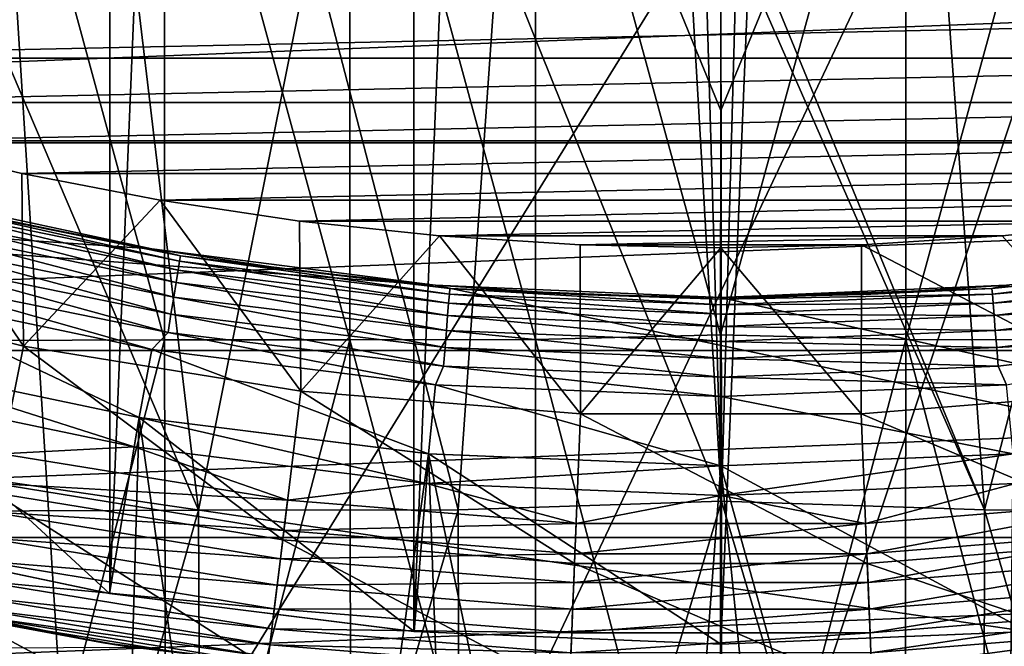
# Model space of a CAD drawing. Header units: metres. Extents: x -104 to 104, y -68 to 90.
# Tile 516 of 656: x -3.54 to 1.43, y 25.53 to 28.69. Entities that reach past the tile are written whole.
import ezdxf

# ---------------------------------------------------------------- set-up
doc = ezdxf.new("R2010")
doc.units = ezdxf.units.M
doc.layers.add('solid_FIT-BATH-153_SW0002', color=7, linetype='CONTINUOUS')

msp = doc.modelspace()

# ---------------------------------------------------------------- linework, layer by layer
at = {"layer": 'solid_FIT-BATH-153_SW0002'}
for points in [[(-1.54966, 25.600069, 37.479431), (0, 63.035889, 37.479431), (0, 25.535889, 37.479431)], [(-1.54966, 62.971706, 37.479431), (0, 63.035889, 37.479431), (-1.54966, 25.600069, 37.479431)], [(0, 25.535889, 37.479431), (0, 63.035889, 37.479431), (1.54966, 62.971706, 37.479431)], [(-1.54966, 62.971706, 37.479431), (-1.54966, 25.600069, 37.479431), (-3.085949, 25.791658, 37.479431)], [(-1.54966, 62.971706, 37.479431), (-3.085949, 25.791658, 37.479431), (-3.085949, 62.780117, 37.479431)], [(0, 25.535889, 37.479431), (1.54966, 62.971706, 37.479431), (1.54966, 25.600069, 37.479431)], [(-3.085949, 62.780117, 37.479431), (-3.085949, 25.791658, 37.479431), (-4.602447, 26.109547, 37.479431)], [(-3.085949, 62.780117, 37.479431), (-4.602447, 26.109547, 37.479431), (-4.602447, 62.462227, 37.479431)], [(-4, 35.785889, 69.796501), (-3.258736, 24.046616, 69.796501), (-4.86164, 24.370741, 69.796501)], [(-4, 35.785889, 69.796501), (4, 35.785889, 69.796501), (-3.258736, 24.046616, 69.796501)], [(4, 35.785889, 69.796501), (-1.635596, 23.851261, 69.796501), (-3.258736, 24.046616, 69.796501)], [(4, 35.785889, 69.796501), (0, 23.785889, 69.796501), (-1.635596, 23.851261, 69.796501)], [(4, 35.785889, 69.796501), (1.635596, 23.851261, 69.796501), (0, 23.785889, 69.796501)], [(-0.934494, 30.509096, -18.774973), (0.000621, 30.528568, -18.780949), (-0.000817, 28.228933, -18.247074)], [(-0.000817, 28.228933, -18.247074), (0.000621, 30.528568, -18.780949), (0.936019, 30.509092, -18.774965)], [(-3.74432, 30.504873, -18.726765), (-2.809888, 30.507198, -18.753641), (-2.809911, 27.071241, -17.965652)], [(-3.74432, 30.504873, -18.726765), (-2.809911, 27.071241, -17.965652), (-3.743498, 27.068851, -17.939482)], [(-2.809888, 30.507198, -18.753641), (-1.873152, 27.072594, -17.980179), (-2.809911, 27.071241, -17.965652)], [(-2.809888, 30.507198, -18.753641), (-1.872368, 30.508512, -18.768555), (-1.873152, 27.072594, -17.980179)], [(-1.872368, 30.508512, -18.768555), (-0.935961, 27.073196, -17.986435), (-1.873152, 27.072594, -17.980179)], [(-1.872368, 30.508512, -18.768555), (-0.934494, 30.509096, -18.774973), (-0.935961, 27.073196, -17.986435)], [(-0.934494, 30.509096, -18.774973), (-0.001371, 27.096451, -17.99292), (-0.935961, 27.073196, -17.986435)], [(-0.934494, 30.509096, -18.774973), (-0.000817, 28.228933, -18.247074), (-0.001371, 27.096451, -17.99292)], [(0.936019, 30.509092, -18.774965), (0.933546, 27.073195, -17.986443), (-0.001371, 27.096451, -17.99292)], [(-0.000817, 28.228933, -18.247074), (0.936019, 30.509092, -18.774965), (-0.001371, 27.096451, -17.99292)], [(0.936019, 30.509092, -18.774965), (1.873839, 30.508503, -18.768538), (0.933546, 27.073195, -17.986443)], [(1.873839, 30.508503, -18.768538), (1.87078, 27.072592, -17.980204), (0.933546, 27.073195, -17.986443)], [(-14.036263, 28.066034, 72.796501), (15.261925, 29.213572, 72.796501), (-15.262076, 29.213726, 72.796501)], [(-14.036263, 28.066034, 72.796501), (14.036098, 28.065891, 72.796501), (15.261925, 29.213572, 72.796501)], [(-2.63771, 26.211987, -14.706702), (-3.85532, 29.065691, -15.304348), (-3.918367, 26.207203, -14.669186)], [(-2.63771, 26.211987, -14.706702), (-2.977113, 29.065323, -15.331621), (-3.85532, 29.065691, -15.304348)], [(-2.63771, 26.211987, -14.706702), (-2.066221, 29.064423, -15.348071), (-2.977113, 29.065323, -15.331621)], [(-1.32731, 26.2139, -14.723103), (-2.066221, 29.064423, -15.348071), (-2.63771, 26.211987, -14.706702)], [(-1.32731, 26.2139, -14.723103), (-1.126251, 29.063814, -15.356226), (-2.066221, 29.064423, -15.348071)], [(-1.32731, 26.2139, -14.723103), (0.002716, 26.257923, -14.73637), (-1.126251, 29.063814, -15.356226)], [(-1.126251, 29.063814, -15.356226), (0.002716, 26.257923, -14.73637), (-0.160452, 29.063787, -15.35955)], [(-0.160452, 29.063787, -15.35955), (0.002716, 26.257923, -14.73637), (-0.079642, 29.063927, -15.358897)], [(-0.079642, 29.063927, -15.358897), (0.002716, 26.257923, -14.73637), (0.000434, 29.063927, -15.358929)], [(0.002716, 26.257923, -14.73637), (0.080842, 29.063837, -15.359298), (0.000434, 29.063927, -15.358929)], [(0.002716, 26.257923, -14.73637), (1.331834, 26.213898, -14.723073), (0.080842, 29.063837, -15.359298)], [(1.331834, 26.213898, -14.723073), (0.160452, 29.063934, -15.35885), (0.080842, 29.063837, -15.359298)], [(1.331834, 26.213898, -14.723073), (1.126253, 29.063814, -15.356226), (0.160452, 29.063934, -15.35885)], [(1.331834, 26.213898, -14.723073), (2.066227, 29.064425, -15.348071), (1.126253, 29.063814, -15.356226)], [(1.331834, 26.213898, -14.723073), (2.641972, 26.211977, -14.706618), (2.066227, 29.064425, -15.348071)], [(-6.244927, 28.743607, 50.796501), (-5.580533, 28.49288, 50.796501), (6.244925, 28.743605, 50.796501)], [(-5.580533, 28.49288, 50.796501), (5.580529, 28.492878, 50.796501), (6.244925, 28.743605, 50.796501)], [(-19.167599, 28.634104, 1.296502), (18.94183, 23.051853, 1.296502), (-18.94183, 23.051853, 1.296502)], [(-1.443118, 27.347288, 1.296502), (18.94183, 23.051853, 1.296502), (-19.167599, 28.634104, 1.296502)], [(-2.872895, 27.530478, 1.296502), (-1.443118, 27.347288, 1.296502), (-19.167599, 28.634104, 1.296502)], [(-4.283402, 27.834383, 1.296502), (-2.872895, 27.530478, 1.296502), (-19.167599, 28.634104, 1.296502)], [(-5.580533, 28.49288, 50.796501), (-4.904688, 28.270151, 50.796501), (5.580529, 28.492878, 50.796501)], [(-4.904688, 28.270151, 50.796501), (4.904682, 28.270149, 50.796501), (5.580529, 28.492878, 50.796501)], [(-4.904688, 28.270151, 50.796501), (-4.220307, 28.076288, 50.796501), (4.904682, 28.270149, 50.796501)], [(-4.220307, 28.076288, 50.796501), (4.220301, 28.076286, 50.796501), (4.904682, 28.270149, 50.796501)], [(-12.724297, 27.017651, 72.796501), (14.036098, 28.065891, 72.796501), (-14.036263, 28.066034, 72.796501)], [(-12.724297, 27.017651, 72.796501), (12.724117, 27.017519, 72.796501), (14.036098, 28.065891, 72.796501)], [(-4.896995, 27.378689, 49.506374), (-3.520656, 27.039471, 49.506374), (-4.220307, 28.076288, 50.796501)], [(-4.220307, 28.076288, 50.796501), (-3.529344, 27.911987, 50.796501), (4.220301, 28.076286, 50.796501)], [(-3.520656, 27.039471, 49.506374), (-3.529344, 27.911987, 50.796501), (-4.220307, 28.076288, 50.796501)], [(-3.529344, 27.911987, 50.796501), (3.529343, 27.911985, 50.796501), (4.220301, 28.076286, 50.796501)], [(-3.529344, 27.911987, 50.796501), (-2.830508, 27.776859, 50.796501), (3.529343, 27.911985, 50.796501)], [(-3.520656, 27.039471, 49.506374), (-2.830508, 27.776859, 50.796501), (-3.529344, 27.911987, 50.796501)], [(-2.830508, 27.776859, 50.796501), (2.83052, 27.776859, 50.796501), (3.529343, 27.911985, 50.796501)], [(-3.581547, 27.667448, 6.596501), (-2.872895, 27.530478, 1.296502), (-4.283402, 27.834383, 1.296502)], [(-4.088558, 27.697954, 6.87445), (-2.740526, 27.422752, 6.87445), (-4.077484, 27.742886, 6.787934)], [(-4.077484, 27.742886, 6.787934), (-2.733103, 27.46843, 6.787934), (-4.070665, 27.77055, 6.694047)], [(-2.740526, 27.422752, 6.87445), (-2.733103, 27.46843, 6.787934), (-4.077484, 27.742886, 6.787934)], [(-3.581547, 27.667448, 6.596501), (-4.070665, 27.77055, 6.694047), (-2.728533, 27.496552, 6.694047)], [(-2.733103, 27.46843, 6.787934), (-2.728533, 27.496552, 6.694047), (-4.070665, 27.77055, 6.694047)], [(-3.520656, 27.039471, 49.506374), (-2.121485, 26.812101, 49.506374), (-2.830508, 27.776859, 50.796501)], [(-2.830508, 27.776859, 50.796501), (-2.127278, 27.671526, 50.796501), (2.83052, 27.776859, 50.796501)], [(-2.121485, 26.812101, 49.506374), (-2.127278, 27.671526, 50.796501), (-2.830508, 27.776859, 50.796501)], [(-2.127278, 27.671526, 50.796501), (2.12729, 27.671526, 50.796501), (2.83052, 27.776859, 50.796501)], [(-4.103463, 27.637484, 6.950263), (-2.750517, 27.361279, 6.950263), (-4.088558, 27.697954, 6.87445)], [(-2.750517, 27.361279, 6.950263), (-2.740526, 27.422752, 6.87445), (-4.088558, 27.697954, 6.87445)], [(-2.873014, 27.530418, 6.596501), (-2.872895, 27.530478, 1.296502), (-3.581547, 27.667448, 6.596501)], [(-2.873014, 27.530418, 6.596501), (-3.581547, 27.667448, 6.596501), (-2.728533, 27.496552, 6.694047)], [(-2.127278, 27.671526, 50.796501), (-1.420886, 27.596319, 50.796501), (2.12729, 27.671526, 50.796501)], [(-2.121485, 26.812101, 49.506374), (-1.420886, 27.596319, 50.796501), (-2.127278, 27.671526, 50.796501)], [(-1.420886, 27.596319, 50.796501), (1.420857, 27.596319, 50.796501), (2.12729, 27.671526, 50.796501)], [(2.121895, 26.812151, 49.506374), (2.12729, 27.671526, 50.796501), (1.420857, 27.596319, 50.796501)], [(-4.121624, 27.563803, 7.012455), (-2.76269, 27.286373, 7.012455), (-4.103463, 27.637484, 6.950263)], [(-2.76269, 27.286373, 7.012455), (-2.750517, 27.361279, 6.950263), (-4.103463, 27.637484, 6.950263)], [(-2.121485, 26.812101, 49.506374), (-0.708556, 26.698053, 49.506374), (-1.420886, 27.596319, 50.796501)], [(-1.420886, 27.596319, 50.796501), (-0.710579, 27.551033, 50.796501), (1.420857, 27.596319, 50.796501)], [(-0.708556, 26.698053, 49.506374), (-0.710579, 27.551033, 50.796501), (-1.420886, 27.596319, 50.796501)], [(-0.710579, 27.551033, 50.796501), (0.710488, 27.551035, 50.796501), (1.420857, 27.596319, 50.796501)], [(2.121895, 26.812151, 49.506374), (1.420857, 27.596319, 50.796501), (0.710488, 27.551035, 50.796501)], [(-4.142342, 27.479748, 7.058629), (-2.776577, 27.200924, 7.058629), (-4.121624, 27.563803, 7.012455)], [(-2.776577, 27.200924, 7.058629), (-2.76269, 27.286373, 7.012455), (-4.121624, 27.563803, 7.012455)], [(-0.710579, 27.551033, 50.796501), (-0.000062, 27.535889, 50.796501), (0.710488, 27.551035, 50.796501)], [(-0.708556, 26.698053, 49.506374), (-0.000062, 27.535889, 50.796501), (-0.710579, 27.551033, 50.796501)], [(0.708969, 26.698071, 49.506374), (0.710488, 27.551035, 50.796501), (-0.000062, 27.535889, 50.796501)], [(0.708969, 26.698071, 49.506374), (2.121895, 26.812151, 49.506374), (0.710488, 27.551035, 50.796501)], [(-2.159303, 27.42358, 6.596501), (-2.872895, 27.530478, 1.296502), (-2.873014, 27.530418, 6.596501)], [(-2.159303, 27.42358, 6.596501), (-2.873014, 27.530418, 6.596501), (-2.728533, 27.496552, 6.694047)], [(-2.159303, 27.42358, 6.596501), (-1.443118, 27.347288, 1.296502), (-2.872895, 27.530478, 1.296502)], [(-2.733103, 27.46843, 6.787934), (-1.370997, 27.30304, 6.787934), (-2.728533, 27.496552, 6.694047)], [(-2.159303, 27.42358, 6.596501), (-2.728533, 27.496552, 6.694047), (-1.368705, 27.331438, 6.694047)], [(-1.370997, 27.30304, 6.787934), (-1.368705, 27.331438, 6.694047), (-2.728533, 27.496552, 6.694047)], [(-0.708556, 26.698053, 49.506374), (0.708969, 26.698071, 49.506374), (-0.000062, 27.535889, 50.796501)], [(1.368705, 27.331438, 6.694047), (2.728533, 27.496552, 6.694047), (1.441701, 27.34713, 6.596502)], [(2.733103, 27.46843, 6.787934), (2.728533, 27.496552, 6.694047), (1.368705, 27.331438, 6.694047)], [(-4.164818, 27.388556, 7.087009), (-2.791643, 27.108219, 7.087009), (-4.142342, 27.479748, 7.058629)], [(-2.791643, 27.108219, 7.087009), (-2.776577, 27.200924, 7.058629), (-4.142342, 27.479748, 7.058629)], [(-2.740526, 27.422752, 6.87445), (-1.374721, 27.256912, 6.87445), (-2.733103, 27.46843, 6.787934)], [(-1.374721, 27.256912, 6.87445), (-1.370997, 27.30304, 6.787934), (-2.733103, 27.46843, 6.787934)], [(1.370997, 27.30304, 6.787934), (2.733103, 27.46843, 6.787934), (1.368705, 27.331438, 6.694047)], [(2.740526, 27.422752, 6.87445), (2.733103, 27.46843, 6.787934), (1.370997, 27.30304, 6.787934)], [(-2.750517, 27.361279, 6.950263), (-1.379732, 27.194834, 6.950263), (-2.740526, 27.422752, 6.87445)], [(-1.379732, 27.194834, 6.950263), (-1.374721, 27.256912, 6.87445), (-2.740526, 27.422752, 6.87445)], [(-1.441701, 27.34713, 6.596502), (-1.443118, 27.347288, 1.296502), (-2.159303, 27.42358, 6.596501)], [(-1.441701, 27.34713, 6.596502), (-2.159303, 27.42358, 6.596501), (-1.368705, 27.331438, 6.694047)], [(1.374721, 27.256912, 6.87445), (2.740526, 27.422752, 6.87445), (1.370997, 27.30304, 6.787934)], [(2.750517, 27.361279, 6.950263), (2.740526, 27.422752, 6.87445), (1.374721, 27.256912, 6.87445)], [(-3.6716, 26.299875, 48.144478), (-3.520656, 27.039471, 49.506374), (-4.896995, 27.378689, 49.506374)], [(-4.164818, 27.388556, 7.087009), (-4.290491, 27.319992, 7.096502), (-2.873614, 27.023605, 7.096502)], [(-4.164818, 27.388556, 7.087009), (-2.873614, 27.023605, 7.096502), (-2.791643, 27.108219, 7.087009)], [(-2.76269, 27.286373, 7.012455), (-1.385839, 27.119194, 7.012455), (-2.750517, 27.361279, 6.950263)], [(-1.385839, 27.119194, 7.012455), (-1.379732, 27.194834, 6.950263), (-2.750517, 27.361279, 6.950263)], [(-1.443118, 27.347288, 1.296502), (0, 27.285889, 1.296502), (18.94183, 23.051853, 1.296502)], [(0, 27.285889, 6.596502), (0, 27.285889, 1.296502), (-1.443118, 27.347288, 1.296502)], [(-0.7215, 27.301205, 6.596502), (0, 27.285889, 6.596502), (-1.443118, 27.347288, 1.296502)], [(-0.7215, 27.301205, 6.596502), (-1.443118, 27.347288, 1.296502), (-1.441701, 27.34713, 6.596502)], [(-0.7215, 27.301205, 6.596502), (-1.441701, 27.34713, 6.596502), (-1.368705, 27.331438, 6.694047)], [(1.443124, 27.34729, 1.296502), (18.94183, 23.051853, 1.296502), (0, 27.285889, 1.296502)], [(1.441701, 27.34713, 6.596502), (1.443124, 27.34729, 1.296502), (0, 27.285889, 1.296502)], [(1.441701, 27.34713, 6.596502), (0, 27.285889, 1.296502), (0.7215, 27.301205, 6.596502)], [(1.368705, 27.331438, 6.694047), (1.441701, 27.34713, 6.596502), (0.7215, 27.301205, 6.596502)], [(1.379732, 27.194834, 6.950263), (2.750517, 27.361279, 6.950263), (1.374721, 27.256912, 6.87445)], [(2.76269, 27.286373, 7.012455), (2.750517, 27.361279, 6.950263), (1.379732, 27.194834, 6.950263)], [(-4.290491, 27.319992, 7.096502), (-4.381778, 26.982061, 7.096502), (-2.937748, 26.679373, 7.096502)], [(-2.873614, 27.023605, 7.096502), (-4.290491, 27.319992, 7.096502), (-2.937748, 26.679373, 7.096502)], [(-1.374721, 27.256912, 6.87445), (0, 27.201513, 6.87445), (-1.370997, 27.30304, 6.787934)], [(-1.370997, 27.30304, 6.787934), (0, 27.247789, 6.787934), (-1.368705, 27.331438, 6.694047)], [(-1.370997, 27.30304, 6.787934), (0, 27.201513, 6.87445), (0, 27.247789, 6.787934)], [(-1.368705, 27.331438, 6.694047), (0, 27.247789, 6.787934), (0, 27.276281, 6.694047)], [(-0.7215, 27.301205, 6.596502), (-1.368705, 27.331438, 6.694047), (0, 27.276281, 6.694047)], [(-0.7215, 27.301205, 6.596502), (0, 27.276281, 6.694047), (0, 27.285889, 6.596502)], [(1.368705, 27.331438, 6.694047), (0.7215, 27.301205, 6.596502), (0, 27.285889, 6.596502)], [(0, 27.276281, 6.694047), (1.368705, 27.331438, 6.694047), (0, 27.285889, 6.596502)], [(1.370997, 27.30304, 6.787934), (1.368705, 27.331438, 6.694047), (0, 27.276281, 6.694047)], [(1.370997, 27.30304, 6.787934), (0, 27.276281, 6.694047), (0, 27.247789, 6.787934)], [(1.374721, 27.256912, 6.87445), (1.370997, 27.30304, 6.787934), (0, 27.247789, 6.787934)], [(0.7215, 27.301205, 6.596502), (0, 27.285889, 1.296502), (0, 27.285889, 6.596502)], [(-2.776577, 27.200924, 7.058629), (-1.392805, 27.032904, 7.058629), (-2.76269, 27.286373, 7.012455)], [(-1.392805, 27.032904, 7.058629), (-1.385839, 27.119194, 7.012455), (-2.76269, 27.286373, 7.012455)], [(-1.379732, 27.194834, 6.950263), (0, 27.139233, 6.950263), (-1.374721, 27.256912, 6.87445)], [(-1.374721, 27.256912, 6.87445), (0, 27.139233, 6.950263), (0, 27.201513, 6.87445)], [(1.374721, 27.256912, 6.87445), (0, 27.247789, 6.787934), (0, 27.201513, 6.87445)], [(1.379732, 27.194834, 6.950263), (1.374721, 27.256912, 6.87445), (0, 27.201513, 6.87445)], [(1.385839, 27.119194, 7.012455), (2.76269, 27.286373, 7.012455), (1.379732, 27.194834, 6.950263)], [(2.776577, 27.200924, 7.058629), (2.76269, 27.286373, 7.012455), (1.385839, 27.119194, 7.012455)], [(-2.791643, 27.108219, 7.087009), (-1.400362, 26.939287, 7.087009), (-2.776577, 27.200924, 7.058629)], [(-1.400362, 26.939287, 7.087009), (-1.392805, 27.032904, 7.058629), (-2.776577, 27.200924, 7.058629)], [(1.379732, 27.194834, 6.950263), (0, 27.201513, 6.87445), (0, 27.139233, 6.950263)], [(1.392805, 27.032904, 7.058629), (2.776577, 27.200924, 7.058629), (1.385839, 27.119194, 7.012455)], [(1.392805, 27.032904, 7.058629), (2.791643, 27.108219, 7.087009), (2.776577, 27.200924, 7.058629)], [(-1.385839, 27.119194, 7.012455), (0, 27.063347, 7.012455), (-1.379732, 27.194834, 6.950263)], [(-1.379732, 27.194834, 6.950263), (0, 27.063347, 7.012455), (0, 27.139233, 6.950263)], [(1.385839, 27.119194, 7.012455), (1.379732, 27.194834, 6.950263), (0, 27.139233, 6.950263)], [(-2.791643, 27.108219, 7.087009), (-2.873614, 27.023605, 7.096502), (-1.441468, 26.845272, 7.096502)], [(-2.791643, 27.108219, 7.087009), (-1.441468, 26.845272, 7.096502), (-1.400362, 26.939287, 7.087009)], [(-1.392805, 27.032904, 7.058629), (0, 26.976776, 7.058629), (-1.385839, 27.119194, 7.012455)], [(-1.385839, 27.119194, 7.012455), (0, 26.976776, 7.058629), (0, 27.063347, 7.012455)], [(-0.935961, 27.073196, -17.986435), (-0.001371, 27.096451, -17.99292), (-0.002496, 23.540899, -17.228666)], [(-0.001371, 27.096451, -17.99292), (0.933546, 27.073195, -17.986443), (-0.002496, 23.540899, -17.228666)], [(1.385839, 27.119194, 7.012455), (0, 27.139233, 6.950263), (0, 27.063347, 7.012455)], [(1.392805, 27.032904, 7.058629), (1.385839, 27.119194, 7.012455), (0, 27.063347, 7.012455)], [(1.392805, 27.032904, 7.058629), (1.400362, 26.939287, 7.087009), (2.791643, 27.108219, 7.087009)], [(2.791643, 27.108219, 7.087009), (1.400362, 26.939287, 7.087009), (1.441504, 26.845276, 7.096502)], [(-3.743498, 27.068851, -17.939482), (-2.809911, 27.071241, -17.965652), (-3.730722, 23.53022, -17.180685)], [(-2.809911, 27.071241, -17.965652), (-2.800738, 23.532537, -17.205959), (-3.730722, 23.53022, -17.180685)], [(-2.809911, 27.071241, -17.965652), (-1.873152, 27.072594, -17.980179), (-2.800738, 23.532537, -17.205959)], [(-1.873152, 27.072594, -17.980179), (-1.867544, 23.53385, -17.219992), (-2.800738, 23.532537, -17.205959)], [(-1.873152, 27.072594, -17.980179), (-0.935961, 27.073196, -17.986435), (-0.933861, 23.534433, -17.226036)], [(-1.873152, 27.072594, -17.980179), (-0.933861, 23.534433, -17.226036), (-1.867544, 23.53385, -17.219992)], [(-0.935961, 27.073196, -17.986435), (-0.002496, 23.540899, -17.228666), (-0.933861, 23.534433, -17.226036)], [(0.933546, 27.073195, -17.986443), (0.929027, 23.534433, -17.226051), (-0.002496, 23.540899, -17.228666)], [(1.392805, 27.032904, 7.058629), (0, 27.063347, 7.012455), (0, 26.976776, 7.058629)], [(0.933546, 27.073195, -17.986443), (1.862799, 23.533848, -17.220037), (0.929027, 23.534433, -17.226051)], [(0.933546, 27.073195, -17.986443), (1.87078, 27.072592, -17.980204), (1.862799, 23.533848, -17.220037)], [(-11.332296, 26.073782, 72.796501), (12.724117, 27.017519, 72.796501), (-12.724297, 27.017651, 72.796501)], [(-11.332296, 26.073782, 72.796501), (11.332098, 26.073658, 72.796501), (12.724117, 27.017519, 72.796501)], [(-3.6716, 26.299875, 48.144478), (-2.212425, 26.062757, 48.144478), (-3.520656, 27.039471, 49.506374)], [(-2.212425, 26.062757, 48.144478), (-2.121485, 26.812101, 49.506374), (-3.520656, 27.039471, 49.506374)], [(-2.873614, 27.023605, 7.096502), (-2.937748, 26.679373, 7.096502), (-1.475558, 26.497023, 7.096502)], [(-1.441468, 26.845272, 7.096502), (-2.873614, 27.023605, 7.096502), (-1.475558, 26.497023, 7.096502)], [(-1.400362, 26.939287, 7.087009), (0, 26.882854, 7.087009), (-1.392805, 27.032904, 7.058629)], [(-1.392805, 27.032904, 7.058629), (0, 26.882854, 7.087009), (0, 26.976776, 7.058629)], [(1.392805, 27.032904, 7.058629), (0, 26.976776, 7.058629), (1.400362, 26.939287, 7.087009)], [(-4.382003, 26.982115, 35.896503), (-4.60299, 26.109667, 36.796501), (-3.086262, 25.791632, 36.796501)], [(-2.963098, 26.53153, 29.296501), (-4.419571, 26.836897, 29.296501), (-4.381778, 26.982061, 29.296501)], [(-2.938078, 26.67935, 35.896503), (-4.382003, 26.982115, 35.896503), (-3.086262, 25.791632, 36.796501)], [(-4.381778, 26.982061, 29.296501), (-4.382003, 26.982115, 35.896503), (-2.938078, 26.67935, 35.896503)], [(-4.381793, 26.982065, 8.296501), (-3.980562, 21.632954, 8.296501), (-3.087548, 21.493998, 8.296501)], [(-2.937759, 26.679375, 8.296501), (-4.381793, 26.982065, 8.296501), (-3.087548, 21.493998, 8.296501)], [(-4.381778, 26.982061, 7.096502), (-4.381793, 26.982065, 8.296501), (-2.937759, 26.679375, 8.296501)], [(-2.937748, 26.679373, 29.296501), (-4.381778, 26.982061, 29.296501), (-2.938078, 26.67935, 35.896503)], [(-2.963098, 26.53153, 29.296501), (-4.381778, 26.982061, 29.296501), (-2.937748, 26.679373, 29.296501)], [(-2.937748, 26.679373, 7.096502), (-4.381778, 26.982061, 7.096502), (-2.937759, 26.679375, 8.296501)], [(0, 26.976776, 7.058629), (0, 26.882854, 7.087009), (1.400362, 26.939287, 7.087009)], [(-1.400362, 26.939287, 7.087009), (-1.441468, 26.845272, 7.096502), (0, 26.785889, 7.096502)], [(-1.400362, 26.939287, 7.087009), (0, 26.785889, 7.096502), (0, 26.882854, 7.087009)], [(1.400362, 26.939287, 7.087009), (0, 26.882854, 7.087009), (1.441504, 26.845276, 7.096502)], [(0, 26.882854, 7.087009), (0, 26.785889, 7.096502), (1.441504, 26.845276, 7.096502)], [(-3.631753, 26.496384, 29.284189), (-4.419571, 26.836897, 29.296501), (-2.963098, 26.53153, 29.296501)], [(-2.212425, 26.062757, 48.144478), (-0.738903, 25.943825, 48.144478), (-2.121485, 26.812101, 49.506374)], [(-0.738903, 25.943825, 48.144478), (-0.708556, 26.698053, 49.506374), (-2.121485, 26.812101, 49.506374)], [(-1.441468, 26.845272, 7.096502), (-1.475558, 26.497023, 7.096502), (0, 26.435888, 7.096502)], [(-1.441468, 26.845272, 7.096502), (0, 26.435888, 7.096502), (0, 26.785889, 7.096502)], [(1.441504, 26.845276, 7.096502), (0, 26.785889, 7.096502), (1.475564, 26.497025, 7.096502)], [(2.212932, 26.06282, 48.144478), (2.121895, 26.812151, 49.506374), (0.708969, 26.698071, 49.506374)], [(0, 26.785889, 7.096502), (0, 26.435888, 7.096502), (1.475564, 26.497025, 7.096502)], [(-2.937759, 26.679375, 8.296501), (-3.087548, 21.493998, 8.296501), (-2.191205, 21.39045, 8.296501)], [(-2.938078, 26.67935, 35.896503), (-3.086262, 25.791632, 36.796501), (-1.548431, 25.599934, 36.796501)], [(-1.48722, 26.3475, 29.296501), (-2.963098, 26.53153, 29.296501), (-2.937748, 26.679373, 29.296501)], [(-2.937748, 26.679373, 29.296501), (-2.938078, 26.67935, 35.896503), (-1.474077, 26.496859, 35.896503)], [(-1.474077, 26.496859, 35.896503), (-2.938078, 26.67935, 35.896503), (-1.548431, 25.599934, 36.796501)], [(-1.475564, 26.497025, 8.296501), (-2.937759, 26.679375, 8.296501), (-2.191205, 21.39045, 8.296501)], [(-2.937748, 26.679373, 7.096502), (-2.937759, 26.679375, 8.296501), (-1.475564, 26.497025, 8.296501)], [(-1.475558, 26.497023, 29.296501), (-2.937748, 26.679373, 29.296501), (-1.474077, 26.496859, 35.896503)], [(-1.48722, 26.3475, 29.296501), (-2.937748, 26.679373, 29.296501), (-1.475558, 26.497023, 29.296501)], [(-1.475558, 26.497023, 7.096502), (-2.937748, 26.679373, 7.096502), (-1.475564, 26.497025, 8.296501)], [(-0.738903, 25.943825, 48.144478), (0.739413, 25.943846, 48.144478), (-0.708556, 26.698053, 49.506374)], [(0.739413, 25.943846, 48.144478), (0.708969, 26.698071, 49.506374), (-0.708556, 26.698053, 49.506374)], [(0.739413, 25.943846, 48.144478), (2.212932, 26.06282, 48.144478), (0.708969, 26.698071, 49.506374)], [(-2.188516, 26.261835, 29.284189), (-3.631753, 26.496384, 29.284189), (-2.963098, 26.53153, 29.296501)], [(-2.188516, 26.261835, 29.284189), (-2.963098, 26.53153, 29.296501), (-1.48722, 26.3475, 29.296501)], [(-3.662304, 26.346739, 29.247509), (-3.631753, 26.496384, 29.284189), (-2.188516, 26.261835, 29.284189)], [(-1.475564, 26.497025, 8.296501), (-2.191205, 21.39045, 8.296501), (-1.289796, 21.322077, 8.296501)], [(-1.474077, 26.496859, 35.896503), (-1.548431, 25.599934, 36.796501), (0, 25.535889, 36.796501)], [(-1.48722, 26.3475, 29.296501), (-1.475558, 26.497023, 29.296501), (0, 26.435888, 29.296501)], [(-1.475564, 26.497025, 8.296501), (-1.289796, 21.322077, 8.296501), (-0.386804, 21.289061, 8.296501)], [(-1.475564, 26.497025, 8.296501), (-0.386804, 21.289061, 8.296501), (0, 26.435888, 8.296501)], [(-1.475558, 26.497023, 7.096502), (-1.475564, 26.497025, 8.296501), (0, 26.435888, 8.296501)], [(-1.475558, 26.497023, 29.296501), (-1.474077, 26.496859, 35.896503), (0, 26.435888, 35.896503)], [(-1.475558, 26.497023, 29.296501), (0, 26.435888, 35.896503), (0, 26.435888, 29.296501)], [(-1.475558, 26.497023, 7.096502), (0, 26.435888, 8.296501), (0, 26.435888, 7.096502)], [(0, 26.435888, 35.896503), (-1.474077, 26.496859, 35.896503), (0, 25.535889, 36.796501)], [(-0.000016, 26.285889, 29.296501), (0, 26.435888, 29.296501), (1.475564, 26.497025, 29.296501)], [(1.487192, 26.347498, 29.296501), (-0.000016, 26.285889, 29.296501), (1.475564, 26.497025, 29.296501)], [(1.475564, 26.497025, 29.296501), (0, 26.435888, 29.296501), (1.474077, 26.496859, 35.896503)], [(1.475564, 26.497025, 7.096502), (0, 26.435888, 7.096502), (1.475558, 26.497023, 8.296501)], [(1.475558, 26.497023, 8.296501), (0, 26.435888, 8.296501), (1.418838, 21.329678, 8.296501)], [(0, 26.435888, 7.096502), (0, 26.435888, 8.296501), (1.475558, 26.497023, 8.296501)], [(1.474077, 26.496859, 35.896503), (0, 26.435888, 35.896503), (1.548431, 25.599934, 36.796501)], [(0, 26.435888, 29.296501), (0, 26.435888, 35.896503), (1.474077, 26.496859, 35.896503)], [(1.475558, 26.497023, 8.296501), (1.418838, 21.329678, 8.296501), (2.319106, 21.403017, 8.296501)], [(-0.000016, 26.285889, 29.296501), (-1.48722, 26.3475, 29.296501), (0, 26.435888, 29.296501)], [(0, 26.435888, 8.296501), (-0.386804, 21.289061, 8.296501), (0.515596, 21.291622, 8.296501)], [(0, 26.435888, 35.896503), (0, 25.535889, 36.796501), (1.548431, 25.599934, 36.796501)], [(0, 26.435888, 8.296501), (0.515596, 21.291622, 8.296501), (1.418838, 21.329678, 8.296501)], [(-3.691328, 26.204567, 29.187365), (-3.662304, 26.346739, 29.247509), (-2.206926, 26.110216, 29.247509)], [(-2.206926, 26.110216, 29.247509), (-3.662304, 26.346739, 29.247509), (-2.188516, 26.261835, 29.284189)], [(-0.731086, 26.144178, 29.284189), (-2.188516, 26.261835, 29.284189), (-1.48722, 26.3475, 29.296501)], [(-0.731086, 26.144178, 29.284189), (-1.48722, 26.3475, 29.296501), (-0.000016, 26.285889, 29.296501)], [(0.731086, 26.144178, 29.284189), (-0.000016, 26.285889, 29.296501), (1.487192, 26.347498, 29.296501)], [(2.188516, 26.261835, 29.284189), (0.731086, 26.144178, 29.284189), (1.487192, 26.347498, 29.296501)], [(-3.800934, 25.66634, 46.727985), (-2.290361, 25.42087, 46.727985), (-3.6716, 26.299875, 48.144478)], [(-2.290361, 25.42087, 46.727985), (-2.212425, 26.062757, 48.144478), (-3.6716, 26.299875, 48.144478)], [(-2.206926, 26.110216, 29.247509), (-2.188516, 26.261835, 29.284189), (-0.731086, 26.144178, 29.284189)], [(-1.32731, 26.2139, -14.723103), (-1.315746, 21.816067, -13.808768), (0.002716, 26.257923, -14.73637)], [(-1.315746, 21.816067, -13.808768), (0.004357, 21.860708, -13.821231), (0.002716, 26.257923, -14.73637)], [(0.731086, 26.144178, 29.284189), (-0.731086, 26.144178, 29.284189), (-0.000016, 26.285889, 29.296501)], [(1.323622, 21.816061, -13.80872), (1.331834, 26.213898, -14.723073), (0.002716, 26.257923, -14.73637)], [(1.323622, 21.816061, -13.80872), (0.002716, 26.257923, -14.73637), (0.003886, 23.954876, -14.248502)], [(0.004357, 21.860708, -13.821231), (0.003886, 23.954876, -14.248502), (0.002716, 26.257923, -14.73637)], [(0.737236, 25.99157, 29.247509), (0.731086, 26.144178, 29.284189), (2.188516, 26.261835, 29.284189)], [(2.206926, 26.110216, 29.247509), (0.737236, 25.99157, 29.247509), (2.188516, 26.261835, 29.284189)], [(-2.63771, 26.211987, -14.706702), (-3.918367, 26.207203, -14.669186), (-3.889553, 21.809914, -13.757654)], [(-2.63771, 26.211987, -14.706702), (-3.889553, 21.809914, -13.757654), (-2.617037, 21.814272, -13.793258)], [(-3.718111, 26.073376, 29.105242), (-3.691328, 26.204567, 29.187365), (-2.224416, 25.966169, 29.187365)], [(-2.224416, 25.966169, 29.187365), (-3.691328, 26.204567, 29.187365), (-2.206926, 26.110216, 29.247509)], [(-1.32731, 26.2139, -14.723103), (-2.63771, 26.211987, -14.706702), (-2.617037, 21.814272, -13.793258)], [(-1.32731, 26.2139, -14.723103), (-2.617037, 21.814272, -13.793258), (-1.315746, 21.816067, -13.808768)], [(1.323622, 21.816061, -13.80872), (2.624451, 21.814255, -13.793118), (1.331834, 26.213898, -14.723073)], [(2.624451, 21.814255, -13.793118), (2.641972, 26.211977, -14.706618), (1.331834, 26.213898, -14.723073)], [(-3.086262, 25.791632, 36.796501), (-4.60299, 26.109667, 36.796501), (-4.602447, 26.109547, 37.479431)], [(-3.086262, 25.791632, 36.796501), (-4.602447, 26.109547, 37.479431), (-3.085949, 25.791658, 37.479431)], [(-2.224416, 25.966169, 29.187365), (-2.206926, 26.110216, 29.247509), (-0.737236, 25.99157, 29.247509)], [(-0.737236, 25.99157, 29.247509), (-2.206926, 26.110216, 29.247509), (-0.731086, 26.144178, 29.284189)], [(-0.737236, 25.99157, 29.247509), (-0.731086, 26.144178, 29.284189), (0.731086, 26.144178, 29.284189)], [(0.737236, 25.99157, 29.247509), (-0.737236, 25.99157, 29.247509), (0.731086, 26.144178, 29.284189)], [(0.743079, 25.846584, 29.187365), (0.737236, 25.99157, 29.247509), (2.206926, 26.110216, 29.247509)], [(2.224416, 25.966169, 29.187365), (0.743079, 25.846584, 29.187365), (2.206926, 26.110216, 29.247509)], [(-9.871757, 25.242704, 72.796501), (11.332098, 26.073658, 72.796501), (-11.332296, 26.073782, 72.796501)], [(-9.871757, 25.242704, 72.796501), (9.871577, 25.242611, 72.796501), (11.332098, 26.073658, 72.796501)], [(-3.741991, 25.956404, 29.003164), (-3.718111, 26.073376, 29.105242), (-2.240556, 25.83325, 29.105242)], [(-2.240556, 25.83325, 29.105242), (-3.718111, 26.073376, 29.105242), (-2.224416, 25.966169, 29.187365)], [(-2.290361, 25.42087, 46.727985), (-0.764935, 25.297745, 46.727985), (-2.212425, 26.062757, 48.144478)], [(-0.764935, 25.297745, 46.727985), (-0.738903, 25.943825, 48.144478), (-2.212425, 26.062757, 48.144478)], [(2.290874, 25.420931, 46.727985), (2.212932, 26.06282, 48.144478), (0.739413, 25.943846, 48.144478)], [(-3.762379, 25.856537, 28.883652), (-3.741991, 25.956404, 29.003164), (-2.254946, 25.714737, 29.003164)], [(-2.254946, 25.714737, 29.003164), (-3.741991, 25.956404, 29.003164), (-2.240556, 25.83325, 29.105242)], [(-2.240556, 25.83325, 29.105242), (-2.224416, 25.966169, 29.187365), (-0.743079, 25.846584, 29.187365)], [(-0.743079, 25.846584, 29.187365), (-2.224416, 25.966169, 29.187365), (-0.737236, 25.99157, 29.247509)], [(-0.743079, 25.846584, 29.187365), (-0.737236, 25.99157, 29.247509), (0.737236, 25.99157, 29.247509)], [(0.743079, 25.846584, 29.187365), (-0.743079, 25.846584, 29.187365), (0.737236, 25.99157, 29.247509)], [(0.74847, 25.712797, 29.105242), (0.743079, 25.846584, 29.187365), (2.224416, 25.966169, 29.187365)], [(2.240556, 25.83325, 29.105242), (0.74847, 25.712797, 29.105242), (2.224416, 25.966169, 29.187365)], [(-0.764935, 25.297745, 46.727985), (0.765451, 25.297766, 46.727985), (-0.738903, 25.943825, 48.144478)], [(0.765451, 25.297766, 46.727985), (0.739413, 25.943846, 48.144478), (-0.738903, 25.943825, 48.144478)], [(0.765451, 25.297766, 46.727985), (2.290874, 25.420931, 46.727985), (0.739413, 25.943846, 48.144478)], [(-4.443824, 25.81287, 17.483622), (-4.664864, 25.867445, 28.296501), (-3.127996, 25.545139, 28.296501)], [(-3.798065, 25.681736, 28.451694), (-3.127996, 25.545139, 28.296501), (-4.664864, 25.867445, 28.296501)], [(-3.778772, 25.776237, 28.749653), (-3.762379, 25.856537, 28.883652), (-2.267232, 25.613552, 28.883652)], [(-2.267232, 25.613552, 28.883652), (-3.762379, 25.856537, 28.883652), (-2.254946, 25.714737, 29.003164)], [(-3.710242, 25.651669, 17.482222), (-4.443824, 25.81287, 17.483622), (-3.127996, 25.545139, 28.296501)], [(-2.254946, 25.714737, 29.003164), (-2.240556, 25.83325, 29.105242), (-0.74847, 25.712797, 29.105242)], [(-0.74847, 25.712797, 29.105242), (-2.240556, 25.83325, 29.105242), (-0.743079, 25.846584, 29.187365)], [(-0.74847, 25.712797, 29.105242), (-0.743079, 25.846584, 29.187365), (0.743079, 25.846584, 29.187365)], [(0.74847, 25.712797, 29.105242), (-0.74847, 25.712797, 29.105242), (0.743079, 25.846584, 29.187365)], [(0.753277, 25.59351, 29.003164), (0.74847, 25.712797, 29.105242), (2.240556, 25.83325, 29.105242)], [(2.254946, 25.714737, 29.003164), (0.753277, 25.59351, 29.003164), (2.240556, 25.83325, 29.105242)], [(-3.790766, 25.717487, 28.604473), (-3.778772, 25.776237, 28.749653), (-2.277111, 25.532194, 28.749653)], [(-2.277111, 25.532194, 28.749653), (-3.778772, 25.776237, 28.749653), (-2.267232, 25.613552, 28.883652)], [(-1.548431, 25.599934, 36.796501), (-3.086262, 25.791632, 36.796501), (-3.085949, 25.791658, 37.479431)], [(-1.548431, 25.599934, 36.796501), (-3.085949, 25.791658, 37.479431), (-1.54966, 25.600069, 37.479431)], [(-3.798065, 25.681736, 28.451694), (-3.790766, 25.717487, 28.604473), (-2.284338, 25.47267, 28.604473)], [(-2.284338, 25.47267, 28.604473), (-3.790766, 25.717487, 28.604473), (-2.277111, 25.532194, 28.749653)], [(-2.267232, 25.613552, 28.883652), (-2.254946, 25.714737, 29.003164), (-0.753277, 25.59351, 29.003164)], [(-0.753277, 25.59351, 29.003164), (-2.254946, 25.714737, 29.003164), (-0.74847, 25.712797, 29.105242)], [(-0.753277, 25.59351, 29.003164), (-0.74847, 25.712797, 29.105242), (0.74847, 25.712797, 29.105242)], [(0.753277, 25.59351, 29.003164), (-0.753277, 25.59351, 29.003164), (0.74847, 25.712797, 29.105242)], [(0.757381, 25.491665, 28.883652), (0.753277, 25.59351, 29.003164), (2.254946, 25.714737, 29.003164)], [(2.267232, 25.613552, 28.883652), (0.757381, 25.491665, 28.883652), (2.254946, 25.714737, 29.003164)], [(-3.907831, 25.142693, 45.265484), (-2.354776, 24.89032, 45.265484), (-3.800934, 25.66634, 46.727985)], [(-2.354776, 24.89032, 45.265484), (-2.290361, 25.42087, 46.727985), (-3.800934, 25.66634, 46.727985)], [(-2.288737, 25.436447, 28.451694), (-3.127996, 25.545139, 28.296501), (-3.798065, 25.681736, 28.451694)], [(-2.288737, 25.436447, 28.451694), (-3.798065, 25.681736, 28.451694), (-2.284338, 25.47267, 28.604473)], [(-4.363901, 25.512348, 16.878492), (-3.710242, 25.651669, 17.482222), (-2.970977, 25.519608, 17.480171)], [(-2.970977, 25.519608, 17.480171), (-3.710242, 25.651669, 17.482222), (-3.127996, 25.545139, 28.296501)], [(-2.277111, 25.532194, 28.749653), (-2.267232, 25.613552, 28.883652), (-0.757381, 25.491665, 28.883652)], [(-0.757381, 25.491665, 28.883652), (-2.267232, 25.613552, 28.883652), (-0.753277, 25.59351, 29.003164)], [(0.760681, 25.409775, 28.749653), (0.757381, 25.491665, 28.883652), (2.267232, 25.613552, 28.883652)], [(2.277111, 25.532194, 28.749653), (0.760681, 25.409775, 28.749653), (2.267232, 25.613552, 28.883652)], [(-1.548431, 25.599934, 36.796501), (-1.54966, 25.600069, 37.479431), (0, 25.535889, 37.479431)], [(-1.548431, 25.599934, 36.796501), (0, 25.535889, 37.479431), (0, 25.535889, 36.796501)], [(-0.757381, 25.491665, 28.883652), (-0.753277, 25.59351, 29.003164), (0.753277, 25.59351, 29.003164)], [(0.757381, 25.491665, 28.883652), (-0.757381, 25.491665, 28.883652), (0.753277, 25.59351, 29.003164)], [(0, 25.535889, 36.796501), (0, 25.535889, 37.479431), (1.54966, 25.600069, 37.479431)], [(1.548431, 25.599934, 36.796501), (0, 25.535889, 36.796501), (1.54966, 25.600069, 37.479431)], [(-2.970977, 25.519608, 17.480171), (-3.127996, 25.545139, 28.296501), (-1.569841, 25.350851, 28.296501)], [(-2.288737, 25.436447, 28.451694), (-1.569841, 25.350851, 28.296501), (-3.127996, 25.545139, 28.296501)], [(-2.284338, 25.47267, 28.604473), (-2.277111, 25.532194, 28.749653), (-0.760681, 25.409775, 28.749653)], [(-0.760681, 25.409775, 28.749653), (-2.277111, 25.532194, 28.749653), (-0.757381, 25.491665, 28.883652)], [(0.763096, 25.349861, 28.604473), (0.760681, 25.409775, 28.749653), (2.277111, 25.532194, 28.749653)], [(2.284338, 25.47267, 28.604473), (0.763096, 25.349861, 28.604473), (2.277111, 25.532194, 28.749653)]]:
    msp.add_3dface(points, dxfattribs=at)

doc.saveas('drawing.dxf')
